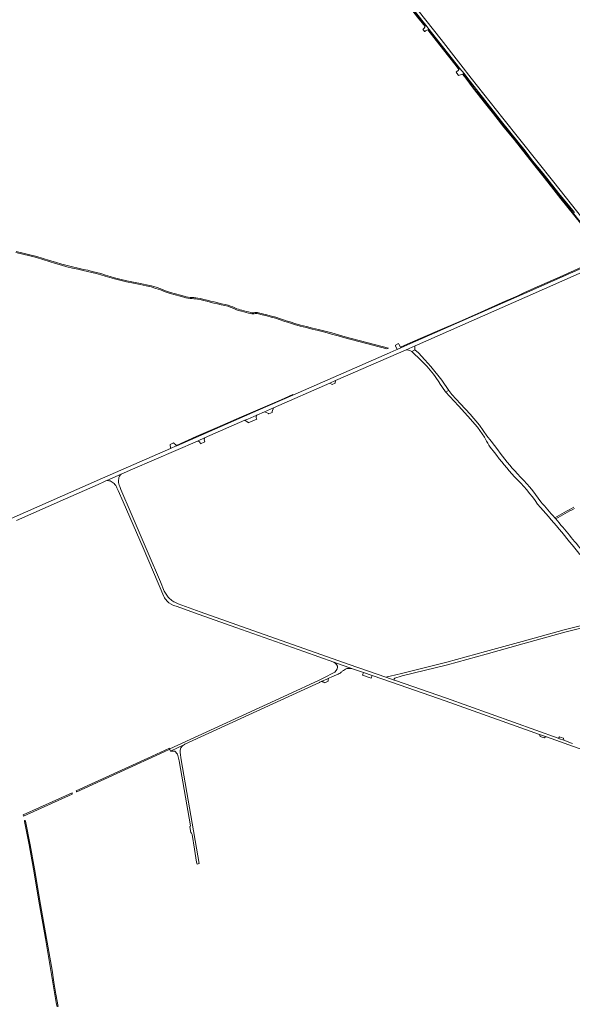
# Model space of a CAD drawing. Header units: metres. Extents: x 166325 to 190320, y 381923 to 404576.
# Tile 835 of 1056: x 178288 to 179006, y 396202 to 397481. Entities that reach past the tile are written whole.
import ezdxf

# ---------------------------------------------------------------- set-up
doc = ezdxf.new("R2010")
doc.units = ezdxf.units.M
for name, color, linetype, lineweight in [('B-WE-VH-VERHARDING_ASFALT-GV', 8, 'Continuous', 18), ('B-WE-VH-VERHARDING_BETON-GV', 8, 'Continuous', 18), ('B-WE-VH-VERHARDING_BETONSTRAATSTEEN-GV', 8, 'Continuous', 18), ('B-WE-VH-VERHARDING_FUNDERING_ZAND-GV', 8, 'Continuous', 18), ('B-WE-VH-VERHARDING_HALFVERHARDING-GV', 8, 'Continuous', 18), ('B-WE-VH-VERHARDING_STRAATBAKSTEEN-GV', 8, 'Continuous', 18)]:
    doc.layers.add(name, color=color, linetype=linetype, lineweight=lineweight)

msp = doc.modelspace()

# ---------------------------------------------------------------- linework, layer by layer
at = {"layer": 'B-WE-VH-VERHARDING_ASFALT-GV', "flags": 128}
for points in [[(179040.662, 397168.561), (178943.454, 397125.729), (178940.549, 397124.449), (178802.441, 397063.591), (178783.054, 397055.094), (178778.473, 397053.087), (178774.079, 397051.161), (178768.55, 397048.74), (178642.979, 396993.706), (178597.952, 396973.972), (178492.255, 396927.973), (178491.321, 396927.567), (178483.997, 396924.379), (178395.694, 396885.632), (178277.273, 396833.442)], [(178580.701, 396960.95), (178584.462, 396962.592), (178595.905, 396967.603), (178606.04, 396972.045), (178606.228, 396972.127), (178617.819, 396977.206), (178690.704, 397009.144), (178698.449, 397012.538), (178790.051, 397052.678), (178801.62, 397057.747), (178804.622, 397059.063), (178944.109, 397120.563), (178947.026, 397121.848), (179036.964, 397161.485)], [(178401.171, 396882.563), (178420.03, 396890.84), (178434.797, 396897.284), (178518.965, 396934.012), (178520.991, 396934.896), (178527.497, 396937.734), (178528.336, 396938.1), (178580.701, 396960.95)], [(178420.03, 396890.84), (178401.171, 396882.563)], [(178283.882, 396830.849), (178347.703, 396858.914), (178390.096, 396877.645), (178397.332, 396880.842)], [(179005.731, 396541.359), (179004.557, 396541.782), (178994.545, 396545.382), (178988.952, 396547.387), (178987.164, 396548.028), (178842.273, 396599.973), (178776.287, 396622.8), (178774.472, 396623.428), (178763.381, 396627.265), (178715.803, 396643.723), (178570.022, 396695.164), (178522.552, 396712.122), (178494.023, 396722.684), (178489.51, 396724.518), (178488.216, 396725.26), (178486.892, 396726.108), (178485.614, 396727.022), (178484.384, 396728.001), (178483.205, 396729.04), (178482.08, 396730.138), (178481.013, 396731.292), (178480.006, 396732.499), (178479.061, 396733.755), (178478.182, 396735.058), (178477.37, 396736.404), (178476.628, 396737.79), (178475.957, 396739.211), (178470.835, 396751.272), (178455.142, 396788.223), (178432.832, 396840.064), (178419.652, 396871.178), (178418.032, 396875.002)], [(178415.141, 396871.445), (178415.954, 396869.665), (178422.552, 396855.222), (178448.461, 396795.272), (178475.578, 396732.066)], [(178491.244, 396719.372), (178521.189, 396708.914), (178568.643, 396691.912), (178657.128, 396660.589), (178695.879, 396646.872)], [(178721.472, 396637.842), (178695.879, 396646.872), (178698.275, 396644.968), (178699.488, 396643.682), (178700.638, 396641.648), (178700.845, 396639.974), (178700.343, 396638.166), (178698.973, 396635.969), (178697.505, 396634.029), (178682.246, 396626.096), (178677.144, 396623.443), (178635.843, 396604.192), (178482.968, 396534.16), (178483.07, 396533.866), (178483.176, 396533.563), (178484.002, 396531.191), (178502.021, 396539.94), (178502.427, 396540.137), (178637.771, 396602.251), (178677.552, 396620.594), (178678.086, 396620.835), (178679.596, 396621.515), (178687.187, 396624.933), (178689.741, 396626.083), (178693.582, 396627.813), (178699.593, 396630.252)], [(178695.879, 396646.872), (178721.472, 396637.842), (178734.516, 396633.394), (178745.801, 396629.541), (178772.131, 396620.447), (178840.813, 396596.724), (178963.24, 396552.902), (178971.96, 396549.781), (179019.363, 396532.813)], [(178502.021, 396539.94), (178484.002, 396531.191), (178489.832, 396531.033), (178493.084, 396527.412), (178495.273, 396518.843), (178510.132, 396434.192), (178509.731, 396433.472), (178509.202, 396433.003), (178510.393, 396425.662), (178511.162, 396424.841), (178512.031, 396423.13), (178515.269, 396404.013), (178517.976, 396387.185), (178518.582, 396384.502), (178521.423, 396385.132), (178497.81, 396520.132), (178496.525, 396529.358)]]:
    msp.add_lwpolyline(points, dxfattribs=at)
at = {"layer": 'B-WE-VH-VERHARDING_ASFALT-GV'}
for points in [[(178416.733, 396884.911, -0.18535062), (178420.03, 396890.84)], [(178397.332, 396880.842, -0.07416382), (178401.171, 396882.563)], [(178401.171, 396882.563, -0.12778504), (178407.001, 396881.592)], [(178407.001, 396881.592, -0.09589849), (178411.952, 396877.533)], [(178411.952, 396877.533, -0.06521326), (178415.141, 396871.445)], [(178416.392, 396881.69, -0.05496038), (178416.733, 396884.911)], [(178418.032, 396875.002, -0.07805016), (178416.392, 396881.69)], [(178475.578, 396732.066, 0.07181208), (178479.399, 396726.43)], [(178479.399, 396726.43, 0.14807401), (178491.244, 396719.372)], [(178699.593, 396630.252, 0.04514937), (178704.112, 396632.532)], [(178704.112, 396632.532, 0.08030319), (178706.984, 396635.003)], [(178706.984, 396635.003, -0.02470028), (178712.924, 396638.504)], [(178712.924, 396638.504, -0.11604311), (178721.472, 396637.842)], [(178496.525, 396529.358, -0.31882929), (178502.021, 396539.94)]]:
    msp.add_lwpolyline(points, format="xyb", dxfattribs=at)
at = {"layer": 'B-WE-VH-VERHARDING_BETON-GV', "flags": 128}
msp.add_lwpolyline([(178283.177, 397178.723), (178292.241, 397176.743), (178301.268, 397174.605), (178310.087, 397172.274), (178318.226, 397169.751), (178326.372, 397167.249), (178334.525, 397164.77), (178342.421, 397162.415), (178349.517, 397160.485), (178356.654, 397158.706), (178363.827, 397157.079), (178370.604, 397155.648), (178376.29, 397154.355), (178381.966, 397153.018), (178387.632, 397151.637), (178393.365, 397150.074), (178399.272, 397148.228), (178405.19, 397146.419), (178411.119, 397144.648), (178418.099, 397142.787), (178426.951, 397140.798), (178435.833, 397138.942), (178444.741, 397137.218), (178452.596, 397135.688), (178458.806, 397134.121), (178464.954, 397132.316), (178471.026, 397130.276), (178477.177, 397127.989), (178483.578, 397125.776), (178490.056, 397123.79), (178496.598, 397122.035), (178501.276, 397120.787), (178503.94, 397120.028), (178506.653, 397119.456), (178509.396, 397119.075), (178511.983, 397118.938), (178514.415, 397118.832), (178516.843, 397118.641), (178519.263, 397118.365), (178522.749, 397117.658), (178527.076, 397116.635), (178531.395, 397115.58), (178535.706, 397114.493), (178540.296, 397113.275), (178545.099, 397112.069), (178549.928, 397110.967), (178554.778, 397109.972), (178558.437, 397109.05), (178561.383, 397108.016), (178564.28, 397106.846), (178567.116, 397105.543), (178569.51, 397104.508), (178571.762, 397103.752), (178574.058, 397103.136), (178576.384, 397102.662), (178579.162, 397101.925), (178582.118, 397101.078), (178585.083, 397100.262), (178588.057, 397099.478), (178589.517, 397099.189), (178590.509, 397099.124), (178591.503, 397099.142), (178592.49, 397099.244), (178593.813, 397099.468), (178595.25, 397099.561), (178596.69, 397099.483), (178598.103, 397099.238), (178603.168, 397097.996), (178608.921, 397096.525), (178614.657, 397094.991), (178620.376, 397093.395), (178626.466, 397091.436), (178631.264, 397089.854), (178632.601, 397089.414), (178635.885, 397088.321), (178638.731, 397087.374), (178644.854, 397085.315), (178652.485, 397083.264), (178660.259, 397081.258), (178668.044, 397079.299), (178675.841, 397077.387), (178684.522, 397075.235), (178693.216, 397072.978), (178701.885, 397070.626), (178710.528, 397068.179), (178764.839, 397053.635), (178767.151, 397054.641), (178710.91, 397069.531), (178702.261, 397071.98), (178693.577, 397074.336), (178684.868, 397076.597), (178676.178, 397078.751), (178668.383, 397080.663), (178660.606, 397082.62), (178652.843, 397084.623), (178645.261, 397086.661), (178639.177, 397088.706), (178635.919, 397089.791), (178633.043, 397090.748), (178631.956, 397091.106), (178626.901, 397092.772), (178620.781, 397094.741), (178615.028, 397096.347), (178609.276, 397097.884), (178603.51, 397099.359), (178598.391, 397100.614), (178596.849, 397100.882), (178595.243, 397100.968), (178593.65, 397100.866), (178592.301, 397100.637), (178591.419, 397100.546), (178590.542, 397100.53), (178589.701, 397100.585), (178588.373, 397100.848), (178585.449, 397101.619), (178582.498, 397102.431), (178579.536, 397103.28), (178576.705, 397104.031), (178574.381, 397104.504), (178572.169, 397105.098), (178570.013, 397105.821), (178567.688, 397106.827), (178564.836, 397108.137), (178561.879, 397109.332), (178558.842, 397110.398), (178555.091, 397111.342), (178550.225, 397112.341), (178545.427, 397113.435), (178540.648, 397114.636), (178536.058, 397115.853), (178531.734, 397116.944), (178527.404, 397118.001), (178523.051, 397119.031), (178519.482, 397119.754), (178516.978, 397120.04), (178514.501, 397120.235), (178512.051, 397120.342), (178509.53, 397120.475), (178506.895, 397120.841), (178504.278, 397121.393), (178501.65, 397122.141), (178496.961, 397123.393), (178490.444, 397125.141), (178484.014, 397127.113), (178477.652, 397129.312), (178471.494, 397131.601), (178465.376, 397133.656), (178459.176, 397135.477), (178452.902, 397137.06), (178445.009, 397138.597), (178436.11, 397140.319), (178427.249, 397142.172), (178418.434, 397144.152), (178411.501, 397146.001), (178405.596, 397147.764), (178399.687, 397149.57), (178393.76, 397151.423), (178387.983, 397152.998), (178382.294, 397154.384), (178376.607, 397155.724), (178370.905, 397157.021), (178364.127, 397158.452), (178356.979, 397160.073), (178349.872, 397161.845), (178342.807, 397163.766), (178334.93, 397166.116), (178326.783, 397168.593), (178318.64, 397171.094), (178310.475, 397173.625), (178301.609, 397175.968), (178292.552, 397178.114), (178283.465, 397180.098)], dxfattribs=at)
at = {"layer": 'B-WE-VH-VERHARDING_BETONSTRAATSTEEN-GV', "flags": 128}
for points in [[(178813.429, 397470.411), (178812.759, 397469.875), (178811.848, 397469.146), (178811.491, 397468.861), (178813.718, 397465.807), (178813.856, 397465.912), (178814.001, 397466.019), (178815.198, 397466.79), (178816.605, 397467.471), (178818.16, 397467.988), (178819.051, 397468.184), (178819.958, 397468.313), (178815.481, 397474.02)], [(178815.481, 397474.02), (178815.26, 397473.391), (178814.787, 397472.359)], [(178855.51, 397413.648), (178854.692, 397413.116), (178856.99, 397410.242), (178858.095, 397408.86), (178863.273, 397410.619), (178864.041, 397410.887), (178865.074, 397411.251), (178859.757, 397417.966)], [(178859.757, 397417.966), (178859.097, 397417.052), (178858.542, 397416.374)], [(178616.19, 396972.434), (178617.819, 396977.206), (178606.228, 396972.127), (178610.529, 396970.244)], [(178595.905, 396967.603), (178584.462, 396962.592), (178580.701, 396960.95), (178584.862, 396957.889), (178584.994, 396957.589)], [(178584.994, 396957.589), (178596.053, 396962.465), (178595.631, 396963.313), (178595.041, 396964.498)], [(178611.63, 396969.181), (178616.133, 396970.893)], [(178528.336, 396938.1), (178527.497, 396937.734), (178520.991, 396934.896), (178518.965, 396934.012)], [(178522.943, 396930.38), (178528.621, 396932.833)], [(178689.741, 396626.083), (178687.187, 396624.933), (178679.596, 396621.515)], [(178684.47, 396619.827), (178688.634, 396621.934)], [(178971.96, 396549.781), (178963.24, 396552.902)], [(178963.743, 396550.386), (178969.32, 396548.498)], [(178987.164, 396548.028), (178988.952, 396547.387), (178994.545, 396545.382), (178994.258, 396547.899)], [(178994.258, 396547.899), (178991.035, 396549.043), (178988.924, 396549.657)]]:
    msp.add_lwpolyline(points, dxfattribs=at)
at = {"layer": 'B-WE-VH-VERHARDING_BETONSTRAATSTEEN-GV'}
for points in [[(178814.787, 397472.359, -0.06051215), (178813.429, 397470.411)], [(178858.542, 397416.374, -0.0625297), (178855.51, 397413.648)], [(178595.041, 396964.498, -0.28794224), (178595.905, 396967.603)], [(178610.529, 396970.244, -0.18762262), (178611.63, 396969.181)], [(178616.133, 396970.893, -0.14861751), (178616.19, 396972.434)], [(178528.621, 396932.833, -0.21662428), (178528.336, 396938.1)], [(178518.965, 396934.012, -0.34928413), (178522.943, 396930.38)], [(178679.596, 396621.515, -0.17301781), (178684.47, 396619.827)], [(178688.634, 396621.934, -0.145343), (178689.741, 396626.083)], [(178963.24, 396552.902, -0.06795078), (178963.743, 396550.386)], [(178969.32, 396548.498, -0.10878991), (178971.96, 396549.781)], [(178988.924, 396549.657, -0.28771047), (178987.164, 396548.028)]]:
    msp.add_lwpolyline(points, format="xyb", dxfattribs=at)
at = {"layer": 'B-WE-VH-VERHARDING_BETONSTRAATSTEEN-GV', "flags": 128}
for points in [[(178780.594, 397059.628), (178780.098, 397060.541), (178775.932, 397058.459), (178776.299, 397057.683), (178778.473, 397053.087), (178783.054, 397055.094), (178782.699, 397055.749)], [(178698.449, 397012.538), (178690.704, 397009.144), (178694.062, 397007.647), (178697.666, 397009.091)], [(178487.8, 396931.745), (178486.942, 396931.358), (178483.401, 396929.439), (178483.431, 396929.182), (178483.91, 396925.12), (178483.997, 396924.379), (178491.321, 396927.567), (178492.255, 396927.973), (178491.788, 396928.369)]]:
    msp.add_lwpolyline(points, close=True, dxfattribs=at)
at = {"layer": 'B-WE-VH-VERHARDING_FUNDERING_ZAND-GV', "flags": 128}
for points in [[(178801.62, 397057.747), (178790.051, 397052.678)], [(178795.68, 397051.072), (178797.274, 397050.176), (178801.365, 397052.39), (178801.17, 397053.607)], [(178845.281, 396999.657), (178841.07, 396997.952), (178857.953, 396979.742), (178870.253, 396966.474), (178882.388, 396952.222), (178891.629, 396939.035)], [(178908.859, 396922.406), (178900.324, 396933.659), (178894.837, 396940.904), (178885.318, 396954.488), (178873.02, 396968.932), (178860.666, 396982.257), (178849.439, 396994.367), (178845.281, 396999.657)], [(178984.2, 396832.9), (178982.888, 396834.429)], [(179066.584, 396706.823), (179048.433, 396702.263), (178995.263, 396688.904), (178940.566, 396673.761), (178892.819, 396660.542), (178842.976, 396646.743), (178783.898, 396632.285), (178769.289, 396628.71), (178763.381, 396627.265), (178774.472, 396623.428)], [(178775.434, 396626.233), (178783.462, 396628.781), (178784.682, 396629.08), (178843.808, 396643.549), (178893.7, 396657.362), (178941.446, 396670.581), (178996.105, 396685.713), (179049.237, 396699.062), (179067.343, 396703.611)], [(178338.066, 396199.398), (178335.325, 396215.401), (178332.758, 396231.012), (178330.207, 396246.738), (178323.04, 396287.93), (178315.421, 396332.032), (178307.324, 396378.382), (178301.794, 396409.638), (178295.983, 396440.301), (178295.477, 396440.712), (178294.922, 396441.059), (178294.366, 396441.321), (178294.453, 396440.862), (178294.62, 396439.983), (178300.445, 396409.39), (178305.973, 396378.144), (178314.069, 396331.797), (178321.689, 396287.695), (178328.855, 396246.511), (178331.404, 396230.792), (178333.972, 396215.174), (178335.723, 396204.95), (178336.714, 396199.167)]]:
    msp.add_lwpolyline(points, dxfattribs=at)
at = {"layer": 'B-WE-VH-VERHARDING_FUNDERING_ZAND-GV'}
for points in [[(178801.17, 397053.607, -0.10336811), (178801.62, 397057.747)], [(178790.051, 397052.678, -0.08949905), (178795.68, 397051.072)], [(178891.629, 396939.035, 0.06760584), (178904.724, 396919.084)], [(178904.724, 396919.084, 0.02556982), (178930.504, 396887.725)], [(178934.301, 396891.427, -0.02557453), (178908.859, 396922.406)], [(178930.504, 396887.725, -0.05452231), (178960.62, 396851.813)], [(178964.819, 396855.067, 0.05391779), (178934.301, 396891.427)], [(178960.62, 396851.813, -0.01478845), (179015.513, 396786.547)], [(178982.888, 396834.429, 0.00472587), (178964.819, 396855.067)], [(179007.567, 396848.253, 0.00055273), (178982.888, 396834.429)], [(178984.2, 396832.9, 0.00033658), (179008.637, 396846.56)], [(179019.598, 396789.926, 0.00962214), (178984.2, 396832.9)], [(178774.472, 396623.428, -0.2938051), (178775.434, 396626.233)]]:
    msp.add_lwpolyline(points, format="xyb", dxfattribs=at)
at = {"layer": 'B-WE-VH-VERHARDING_HALFVERHARDING-GV', "flags": 128}
for points in [[(178739.539, 397568.559), (178739.574, 397567.329), (178739.977, 397567.011), (178740.296, 397566.659), (178745.697, 397559.989), (178754.525, 397548.472), (178767.129, 397532.523), (178781.25, 397514.482), (178793.993, 397498.329), (178804.87, 397484.611), (178814.787, 397472.359), (178815.26, 397473.391), (178805.679, 397485.258), (178794.805, 397498.971), (178782.064, 397515.122), (178767.943, 397533.163), (178755.342, 397549.108), (178746.51, 397560.63), (178740.543, 397567.82)], [(178838.922, 397442.747), (178826.553, 397458.583), (178819.051, 397468.184), (178818.16, 397467.988), (178825.875, 397458.054), (178838.247, 397442.216), (178853.253, 397423.281), (178858.542, 397416.374), (178859.097, 397417.052), (178853.932, 397423.808)], [(178805.996, 397048.476), (178801.365, 397052.39), (178797.274, 397050.176), (178809.566, 397038.587), (178812.02, 397036.206), (178814.418, 397033.769), (178816.757, 397031.276), (178819.038, 397028.728), (178821.258, 397026.129), (178823.418, 397023.478), (178825.514, 397020.777), (178827.547, 397018.028), (178829.515, 397015.232), (178831.416, 397012.39), (178833.251, 397009.505), (178833.369, 397009.316), (178841.07, 396997.952), (178845.281, 396999.657), (178836.285, 397013.12), (178822.069, 397030.915), (178814.032, 397039.547)], [(178576.031, 396965.513), (178544.652, 396951.645), (178517.337, 396939.693), (178491.788, 396928.369), (178492.255, 396927.973), (178597.952, 396973.972), (178642.979, 396993.706), (178642.678, 396994.392), (178627.545, 396987.724), (178600.437, 396975.968)], [(178475.61, 396530.424), (178483.07, 396533.866), (178482.968, 396534.16), (178482.674, 396535.049), (178454.773, 396522.263), (178361.564, 396479.548), (178362.058, 396478.787), (178362.477, 396478.224)], [(178356.491, 396475.416), (178356.482, 396476.234), (178356.373, 396477.145), (178292.615, 396448.324), (178293.203, 396446.781)]]:
    msp.add_lwpolyline(points, close=True, dxfattribs=at)
for points in [[(178739.539, 397568.559), (178740.155, 397568.559), (178741.207, 397568.24), (178742.261, 397567.46), (178743.92, 397565.506), (178761.869, 397541.939), (178785.444, 397512.541), (178803.905, 397488.775), (178815.481, 397474.02), (178819.958, 397468.313), (178827.542, 397458.647), (178859.757, 397417.966), (178865.074, 397411.251), (178868.92, 397406.395), (178881.345, 397390.727), (178913.612, 397349.212), (178944.254, 397310.768), (178954.168, 397298.096), (178967.942, 397281.355), (178988.368, 397255.445), (179008.48, 397230.63)], [(179019.233, 397222.502), (178981.472, 397270.222), (178915.313, 397353.223), (178874.35, 397405.18), (178860.946, 397422.76), (178858.025, 397426.59), (178835.226, 397455.717), (178805.618, 397493.334)], [(179025.495, 397206.783), (178991.537, 397249.246), (178982.322, 397260.622), (178969.557, 397276.971), (178955.931, 397294.204), (178941.826, 397312.204), (178930.654, 397326.056), (178917.551, 397342.37), (178904.195, 397359.461), (178891.97, 397374.483), (178877.601, 397392.601), (178867.933, 397405.638), (178864.041, 397410.887), (178863.273, 397410.619), (178867.31, 397405.161), (178876.963, 397392.112), (178891.344, 397373.98), (178903.567, 397358.96), (178916.921, 397341.871), (178930.028, 397325.552), (178941.197, 397311.704), (178955.299, 397293.706), (178968.925, 397276.474), (178981.693, 397260.122)], [(178981.693, 397260.122), (178990.913, 397248.74), (179043.482, 397183.004), (179044.004, 397182.352), (179047.422, 397177.235)], [(179017.764, 397159.754), (178989.707, 397147.13), (178956.262, 397132.536), (178942.855, 397126.38), (178939.987, 397125.063), (178935.087, 397122.813), (178914.644, 397113.772), (178886.875, 397101.515), (178859.549, 397089.478), (178833.276, 397077.94), (178795.37, 397061.357), (178782.699, 397055.749), (178783.054, 397055.094), (178802.441, 397063.591), (178940.549, 397124.449), (178943.454, 397125.729), (179040.662, 397168.561)]]:
    msp.add_lwpolyline(points, dxfattribs=at)
at = {"layer": 'B-WE-VH-VERHARDING_STRAATBAKSTEEN-GV', "flags": 128}
msp.add_lwpolyline([(178734.516, 396633.394), (178733.176, 396629.968), (178744.494, 396626.104), (178745.801, 396629.541)], close=True, dxfattribs=at)

doc.saveas('drawing.dxf')
